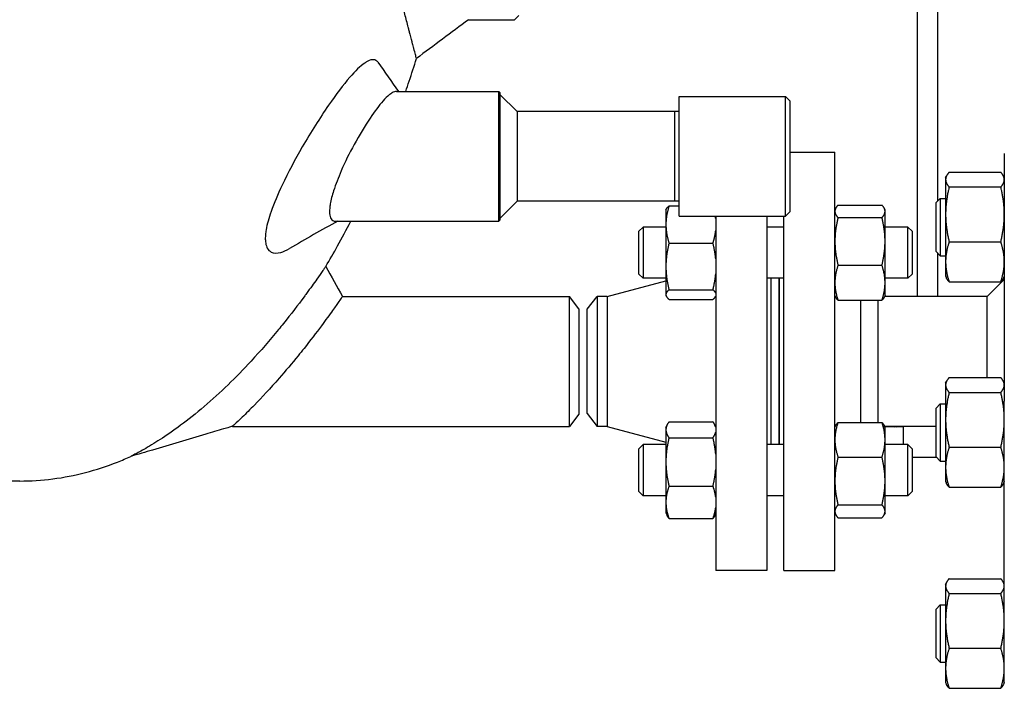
# Model space of a CAD drawing. Header units: inches. Extents: x 18 to 846, y -67 to 561.
# Tile 512 of 656: x 545 to 559, y 90 to 100. Entities that reach past the tile are written whole.
import ezdxf

# ---------------------------------------------------------------- set-up
doc = ezdxf.new("R2010")
doc.units = ezdxf.units.IN
doc.header["$LTSCALE"] = 24
doc.header["$MEASUREMENT"] = 0
doc.layers.add('Visible (ANSI)', color=7, linetype='Continuous', lineweight=30)

msp = doc.modelspace()

# ---------------------------------------------------------------- linework, layer by layer
at = {"layer": 'Visible (ANSI)'}
for p, q in [((557.94343, 107.72804), (557.94343, 95.68037)), ((558.24343, 97.07861), (558.24343, 107.72804)), ((552.1102, 99.79286), (552.0477, 99.73036)), ((551.37504, 99.73036), (552.0477, 99.73036)), ((550.31782, 98.68036), (551.81904, 98.68036)), ((551.81904, 96.78036), (551.81904, 98.68036)), ((551.83466, 98.66474), (551.81904, 98.68036)), ((551.83466, 98.66474), (551.83466, 96.79599)), ((552.08466, 98.38786), (551.83466, 98.63786)), ((554.45966, 96.85536), (554.45966, 98.60536)), ((554.45966, 98.60536), (556.01716, 98.60536)), ((556.01716, 96.85536), (556.01716, 98.60536)), ((556.07966, 98.54286), (556.01716, 98.60536)), ((556.07966, 98.54286), (556.07966, 96.91786)), ((554.39716, 98.38786), (552.08466, 98.38786)), ((552.08466, 98.38786), (552.08466, 97.07286)), ((554.39716, 97.07286), (554.39716, 98.38786)), ((554.45966, 98.38623), (554.39716, 98.38786)), ((556.07966, 97.79036), (556.73843, 97.79036)), ((556.73843, 91.67036), (556.73843, 97.79036)), ((559.21843, 97.77072), (559.21843, 97.77485)), ((559.21843, 97.77072), (559.21843, 94.15033)), ((558.4113, 97.49806), (559.16656, 97.49806)), ((558.35943, 97.41512), (558.37126, 97.44049)), ((558.35943, 97.41512), (558.35943, 97.39062)), ((558.35943, 97.39062), (558.35943, 96.88221)), ((559.21843, 97.41512), (559.2066, 97.44049)), ((558.4113, 97.28318), (559.16656, 97.28318)), ((552.08466, 97.07286), (551.83466, 96.82286)), ((554.39716, 97.07286), (552.08466, 97.07286)), ((554.45966, 97.0745), (554.39716, 97.07286)), ((556.78352, 97.01741), (557.42734, 97.01741)), ((558.21843, 97.05362), (558.28093, 97.11612)), ((558.21843, 96.33862), (558.21843, 97.05362)), ((558.28093, 97.11612), (558.28093, 96.27612)), ((558.28093, 97.11612), (558.35943, 97.11612)), ((554.26443, 96.94635), (554.27008, 96.95847)), ((554.26443, 96.94635), (554.26443, 96.73297)), ((554.30952, 97.00451), (554.45966, 97.00451)), ((556.07966, 96.91786), (556.01716, 96.85536)), ((556.73843, 96.94635), (556.74827, 96.96746)), ((557.47243, 96.94635), (557.46259, 96.96746)), ((557.47243, 96.92594), (557.47243, 96.94635)), ((557.47243, 96.48645), (557.47243, 96.92594)), ((558.35943, 96.88221), (558.35943, 96.18771)), ((549.42887, 96.78036), (551.81904, 96.78036)), ((551.83466, 96.79599), (551.81904, 96.78036)), ((554.26443, 96.73297), (554.26443, 96.11985)), ((554.45966, 96.85536), (556.01716, 96.85536)), ((554.99343, 96.85536), (554.99343, 91.67036)), ((555.74343, 96.85536), (555.74343, 91.67036)), ((555.98843, 91.67036), (555.98843, 96.85536)), ((556.78352, 96.83447), (557.42734, 96.83447)), ((553.86843, 96.63385), (553.93093, 96.69635)), ((553.86843, 96.00885), (553.86843, 96.63385)), ((553.93093, 96.69635), (553.93093, 95.94635)), ((554.26443, 96.69635), (553.93093, 96.69635)), ((555.98843, 96.69635), (555.74343, 96.69635)), ((557.80593, 96.69635), (557.47243, 96.69635)), ((557.80593, 95.94635), (557.80593, 96.69635)), ((557.86843, 96.63385), (557.80593, 96.69635)), ((557.86843, 96.63385), (557.86843, 96.00885)), ((554.30952, 96.46143), (554.95334, 96.46143)), ((557.47243, 95.88186), (557.47243, 96.48645)), ((558.4113, 96.48124), (559.16656, 96.48124)), ((558.21843, 96.33862), (558.28093, 96.27612)), ((558.24343, 95.68037), (558.24343, 96.31362)), ((558.28093, 96.27612), (558.35943, 96.27612)), ((558.35943, 96.18771), (558.35943, 95.97712)), ((553.86843, 96.00885), (553.93093, 95.94635)), ((554.26443, 96.11985), (554.26443, 95.70824)), ((556.78352, 96.13842), (557.42734, 96.13842)), ((557.86843, 96.00885), (557.80593, 95.94635)), ((553.40565, 95.68036), (554.26443, 95.91023)), ((554.26443, 95.94635), (553.93093, 95.94635)), ((555.98843, 95.94635), (555.74343, 95.94635)), ((555.80343, 93.51437), (555.80343, 95.94635)), ((555.92343, 93.51437), (555.92343, 95.94635)), ((555.92843, 93.51437), (555.92843, 95.94635)), ((557.80593, 95.94635), (557.47243, 95.94635)), ((557.47243, 95.69635), (557.47243, 95.88186)), ((558.35943, 95.97712), (558.37126, 95.95176)), ((558.4113, 95.89418), (559.16656, 95.89418)), ((558.96843, 95.68036), (559.21843, 95.93036)), ((559.21843, 95.97712), (559.2066, 95.95176)), ((554.30952, 95.77828), (554.95334, 95.77828)), ((549.52828, 95.68036), (552.85031, 95.68036)), ((552.85031, 93.78036), (552.85031, 95.68036)), ((552.98843, 95.50036), (552.85031, 95.68036)), ((553.11343, 95.49286), (553.2573, 95.68036)), ((553.40565, 95.68036), (553.2573, 95.68036)), ((553.2573, 95.68036), (553.2573, 93.78036)), ((553.40565, 95.68036), (553.40565, 93.78036)), ((554.26443, 95.70824), (554.26443, 95.69635)), ((554.26443, 95.69635), (554.27008, 95.68424)), ((554.30952, 95.6382), (554.95334, 95.6382)), ((554.99343, 95.68563), (554.99278, 95.68424)), ((556.73843, 95.69635), (556.74827, 95.67525)), ((556.78352, 95.6253), (557.42734, 95.6253)), ((557.11843, 93.83749), (557.11843, 95.6253)), ((557.36843, 95.6253), (557.36843, 94.47068)), ((557.47243, 95.69635), (557.46259, 95.67525)), ((558.96843, 95.68036), (557.46497, 95.68036)), ((558.96843, 94.49286), (558.96843, 95.68036)), ((552.98843, 95.50036), (552.98843, 93.96036)), ((553.11343, 93.96786), (553.11343, 95.49286)), ((557.36843, 94.47068), (557.36843, 93.83749)), ((558.35943, 94.40992), (558.37126, 94.43528)), ((558.4113, 94.49286), (559.16656, 94.49286)), ((559.21843, 94.40992), (559.2066, 94.43528)), ((558.35943, 94.40992), (558.35943, 94.38542)), ((558.35943, 94.38542), (558.35943, 93.87701)), ((558.4113, 94.27798), (559.16656, 94.27798)), ((559.21843, 93.35245), (559.21843, 94.15033)), ((558.21843, 94.04842), (558.28093, 94.11092)), ((558.21843, 93.33342), (558.21843, 94.04842)), ((558.28093, 94.11092), (558.28093, 93.27092)), ((558.28093, 94.11092), (558.35943, 94.11092)), ((552.98843, 93.96036), (552.85031, 93.78036)), ((553.11343, 93.96786), (553.2573, 93.78036)), ((554.30952, 93.84734), (554.95334, 93.84734)), ((558.35943, 93.87701), (558.35943, 93.18251)), ((547.91954, 93.78036), (552.85031, 93.78036)), ((553.40565, 93.78036), (553.2573, 93.78036)), ((553.40565, 93.78036), (554.26443, 93.5505)), ((554.26443, 93.76437), (554.28087, 93.79963)), ((554.26443, 93.76437), (554.26443, 93.731)), ((554.26443, 93.731), (554.26443, 93.26068)), ((554.99343, 93.7751), (554.98199, 93.79963)), ((556.73843, 93.76437), (556.74916, 93.78739)), ((556.78352, 93.83749), (557.42734, 93.83749)), ((557.47243, 93.76437), (557.4617, 93.78739)), ((558.21843, 93.78036), (557.46497, 93.78036)), ((557.46843, 93.78036), (557.46843, 93.77795)), ((557.46843, 93.77795), (557.59969, 93.77795)), ((557.47243, 93.58375), (557.47243, 93.76437)), ((557.64343, 93.77425), (557.61643, 93.77425)), ((557.66017, 93.77795), (557.74343, 93.77795)), ((557.74343, 93.51437), (557.74343, 93.78036)), ((554.30952, 93.61466), (554.95334, 93.61466)), ((557.47243, 92.98095), (557.47243, 93.58375)), ((553.86843, 93.45187), (553.93093, 93.51437)), ((553.86843, 92.82687), (553.86843, 93.45187)), ((553.93093, 93.51437), (553.93093, 92.76437)), ((554.26443, 93.51437), (553.93093, 93.51437)), ((555.98843, 93.51437), (555.74343, 93.51437)), ((557.80593, 93.51437), (557.47243, 93.51437)), ((557.80593, 92.76437), (557.80593, 93.51437)), ((557.86843, 93.45187), (557.80593, 93.51437)), ((557.86843, 93.45187), (557.86843, 92.82687)), ((558.4113, 93.47604), (559.16656, 93.47604)), ((556.78352, 93.33), (557.42734, 93.33)), ((558.22889, 93.32295), (557.86843, 93.32295)), ((558.21843, 93.33342), (558.28093, 93.27092)), ((558.28093, 93.27092), (558.35943, 93.27092)), ((559.21843, 90.36752), (559.21843, 93.35245)), ((554.26443, 93.26068), (554.26443, 92.66906)), ((558.35943, 93.18251), (558.35943, 92.97192)), ((544.80343, 92.98036), (543.36358, 92.98036)), ((557.47243, 92.53657), (557.47243, 92.98095)), ((554.30952, 92.9067), (554.95334, 92.9067)), ((558.35943, 92.97192), (558.37126, 92.94655)), ((558.4113, 92.88898), (559.16656, 92.88898)), ((559.21843, 92.97192), (559.2066, 92.94655)), ((553.86843, 92.82687), (553.93093, 92.76437)), ((554.26443, 92.76437), (553.93093, 92.76437)), ((555.98843, 92.76437), (555.74343, 92.76437)), ((557.80593, 92.76437), (557.47243, 92.76437)), ((557.86843, 92.82687), (557.80593, 92.76437)), ((554.26443, 92.66906), (554.26443, 92.51437)), ((556.78352, 92.63189), (557.42734, 92.63189)), ((554.26443, 92.51437), (554.28087, 92.47912)), ((554.30952, 92.43141), (554.95334, 92.43141)), ((554.99343, 92.50365), (554.98199, 92.47912)), ((556.73843, 92.51437), (556.74916, 92.49136)), ((556.78352, 92.44126), (557.42734, 92.44126)), ((557.47243, 92.51437), (557.4617, 92.49136)), ((557.47243, 92.51437), (557.47243, 92.53657)), ((555.74343, 91.67036), (554.99343, 91.67036)), ((555.98843, 91.67036), (556.73843, 91.67036)), ((558.4113, 91.55129), (559.16656, 91.55129)), ((558.35943, 91.46835), (558.37126, 91.49372)), ((558.35943, 91.46835), (558.35943, 91.44385)), ((558.35943, 91.44385), (558.35943, 90.93544)), ((559.21843, 91.46835), (559.2066, 91.49372)), ((558.4113, 91.33641), (559.16656, 91.33641)), ((558.21843, 91.10685), (558.28093, 91.16935)), ((558.21843, 90.39185), (558.21843, 91.10685)), ((558.28093, 91.16935), (558.28093, 90.32935)), ((558.28093, 91.16935), (558.35943, 91.16935)), ((558.35943, 90.93544), (558.35943, 90.24094)), ((558.4113, 90.53447), (559.16656, 90.53447)), ((558.21843, 90.39185), (558.28093, 90.32935)), ((558.28093, 90.32935), (558.35943, 90.32935)), ((558.35943, 90.24094), (558.35943, 90.03035)), ((559.21843, 90.13143), (559.21843, 90.36752)), ((559.21843, 90.03035), (559.21843, 90.13143)), ((558.35943, 90.03035), (558.37126, 90.00499)), ((559.21843, 90.03035), (559.2066, 90.00499)), ((558.4113, 89.94741), (559.16656, 89.94741))]:
    msp.add_line(p, q, dxfattribs=at)
for centre, start_param, end_param in [((557.61643, 93.79848), 0.84455714, 1.57079633), ((557.64343, 93.79848), 1.57079633, 2.29703552)]:
    msp.add_ellipse(centre, major_axis=(-0.0315, 0), ratio=0.76910298, start_param=start_param, end_param=end_param, dxfattribs=at)
for points, knots in [([(550.61239, 99.16307), (550.61239, 99.16307), (550.61238, 99.16312), (550.61235, 99.16321), (550.61232, 99.16334), (550.61226, 99.16356), (550.61218, 99.16386), (550.61218, 99.16387), (550.61218, 99.16388), (550.61217, 99.16389), (550.61146, 99.16654), (550.60901, 99.17565), (550.60482, 99.19127), (550.60474, 99.19158), (550.60466, 99.19189), (550.60457, 99.1922), (550.60248, 99.19999), (550.59998, 99.20935), (550.59705, 99.22027), (550.59689, 99.2209), (550.59672, 99.22153), (550.59654, 99.22217), (550.59054, 99.24459), (550.58285, 99.27339), (550.57351, 99.30853), (550.57307, 99.31017), (550.57263, 99.31183), (550.57218, 99.3135), (550.57075, 99.3189), (550.56928, 99.32444), (550.56777, 99.33012), (550.5646, 99.34203), (550.56127, 99.3546), (550.55777, 99.36782), (550.55716, 99.37012), (550.55655, 99.37244), (550.55593, 99.37478), (550.54505, 99.41587), (550.53261, 99.46308), (550.51864, 99.51642), (550.5176, 99.52037), (550.51656, 99.52435), (550.51551, 99.52836), (550.51104, 99.54545), (550.50641, 99.56316), (550.50164, 99.58147), (550.49957, 99.5894), (550.49748, 99.59745), (550.49535, 99.60561), (550.49407, 99.61055), (550.49278, 99.61552), (550.49147, 99.62054), (550.47624, 99.67915), (550.45964, 99.74342), (550.44176, 99.81326), (550.44143, 99.81457), (550.44109, 99.81589), (550.44076, 99.8172), (550.43922, 99.8232), (550.43767, 99.82925), (550.43612, 99.83534), (550.4282, 99.86631), (550.42002, 99.89842), (550.41159, 99.93169), (550.4094, 99.94032), (550.40719, 99.94903), (550.40497, 99.95782), (550.39896, 99.98158), (550.39282, 100.00591), (550.38656, 100.0308), (550.38528, 100.03589), (550.38399, 100.041), (550.38271, 100.04613), (550.36952, 100.09863), (550.3558, 100.15358), (550.34158, 100.21095), (550.33871, 100.22253), (550.33582, 100.23421), (550.33291, 100.24599), (550.32274, 100.28719), (550.31232, 100.32958), (550.30167, 100.37316), (550.29843, 100.38644), (550.29516, 100.39984), (550.29187, 100.41334), (550.28267, 100.45116), (550.2733, 100.48983), (550.26378, 100.52933), (550.25753, 100.55526), (550.25122, 100.58154), (550.24485, 100.60818), (550.23536, 100.64787), (550.22569, 100.68849), (550.21586, 100.73005), (550.21178, 100.74729), (550.20768, 100.76469), (550.20354, 100.78226), (550.19258, 100.82886), (550.18142, 100.87658), (550.17008, 100.92541), (550.16563, 100.94461), (550.16114, 100.96397), (550.15664, 100.98351), (550.14437, 101.03664), (550.13192, 101.09102), (550.1193, 101.14662), (550.10436, 101.21241), (550.08918, 101.27991), (550.07381, 101.34905), (550.06869, 101.37209), (550.06354, 101.39532), (550.05838, 101.41873), (550.04696, 101.47045), (550.03545, 101.52305), (550.02387, 101.57645), (550.01843, 101.60155), (550.01296, 101.62684), (550.00749, 101.6523), (550.00544, 101.66183), (550.00339, 101.67138), (550.00134, 101.68096), (550.00066, 101.6841), (549.99999, 101.68724), (549.99932, 101.69039), (549.99086, 101.72986), (549.98235, 101.76991), (549.97377, 101.81051), (549.95656, 101.89201), (549.93912, 101.97576), (549.92153, 102.06162), (549.91553, 102.09092), (549.90951, 102.12046), (549.90347, 102.15024), (549.89214, 102.20615), (549.88076, 102.26291), (549.86934, 102.32048), (549.86684, 102.33311), (549.86433, 102.34578), (549.86182, 102.35849), (549.85818, 102.37694), (549.85454, 102.39547), (549.8509, 102.41408), (549.83046, 102.51844), (549.80996, 102.6253), (549.78951, 102.73438), (549.7833, 102.76753), (549.77709, 102.80089), (549.7709, 102.83445), (549.768, 102.85015), (549.7651, 102.86589), (549.7622, 102.88167), (549.75599, 102.91557), (549.74978, 102.94966), (549.74359, 102.98393), (549.73745, 103.01794), (549.73132, 103.05214), (549.72521, 103.08651), (549.71952, 103.11851), (549.71382, 103.15077), (549.70813, 103.18327), (549.70195, 103.21857), (549.69577, 103.25416), (549.68959, 103.29004), (549.68682, 103.30615), (549.68405, 103.32231), (549.68128, 103.33853), (549.67517, 103.37427), (549.66908, 103.41029), (549.663, 103.44655), (549.65832, 103.47441), (549.65366, 103.50241), (549.64901, 103.53054), (549.64205, 103.57266), (549.63511, 103.61508), (549.6282, 103.6578), (549.6224, 103.6937), (549.61662, 103.72981), (549.61086, 103.76611), (549.60797, 103.78436), (549.60509, 103.80266), (549.60221, 103.821), (549.59659, 103.85683), (549.59099, 103.89283), (549.58543, 103.92901), (549.57911, 103.97011), (549.57284, 104.01143), (549.56661, 104.05295), (549.56161, 104.08627), (549.55664, 104.11972), (549.5517, 104.15329), (549.54646, 104.18893), (549.54126, 104.22472), (549.53609, 104.26063), (549.53314, 104.28117), (549.5302, 104.30176), (549.52727, 104.32238), (549.52223, 104.35786), (549.51724, 104.39345), (549.51229, 104.42916), (549.50142, 104.50752), (549.49077, 104.58641), (549.48035, 104.66574), (549.47574, 104.7008), (549.47118, 104.73594), (549.46667, 104.77116), (549.46595, 104.77678), (549.46524, 104.7824), (549.46452, 104.78802), (549.46234, 104.80515), (549.46016, 104.82232), (549.45799, 104.83954), (549.45361, 104.87431), (549.44927, 104.90928), (549.44496, 104.94442), (549.43486, 105.02686), (549.42495, 105.1103), (549.41529, 105.19464), (549.41387, 105.20704), (549.41246, 105.21947), (549.41105, 105.23191), (549.40867, 105.25285), (549.40632, 105.27384), (549.40397, 105.29488), (549.40098, 105.3218), (549.39801, 105.3488), (549.39507, 105.37585), (549.3916, 105.40777), (549.38817, 105.43977), (549.38479, 105.47184), (549.36894, 105.62212), (549.35404, 105.77393), (549.34025, 105.92655), (549.3378, 105.9537), (549.33538, 105.98087), (549.333, 106.00806), (549.31371, 106.22827), (549.29679, 106.44987), (549.28251, 106.67057), (549.28122, 106.69051), (549.27995, 106.71044), (549.27871, 106.73036)], [0.46298889, 0.46298889, 0.46298889, 0.46298889, 0.464113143, 0.464113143, 0.464113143, 0.465613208, 0.465613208, 0.465613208, 0.465654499, 0.465654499, 0.465654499, 0.478602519, 0.478602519, 0.478602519, 0.478855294, 0.478855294, 0.478855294, 0.485209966, 0.485209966, 0.485209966, 0.485576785, 0.485576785, 0.485576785, 0.498408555, 0.498408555, 0.498408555, 0.499008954, 0.499008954, 0.499008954, 0.50094645, 0.50094645, 0.50094645, 0.505007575, 0.505007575, 0.505007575, 0.505714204, 0.505714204, 0.505714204, 0.518120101, 0.518120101, 0.518120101, 0.519037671, 0.519037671, 0.519037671, 0.522947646, 0.522947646, 0.522947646, 0.52464227, 0.52464227, 0.52464227, 0.52566643, 0.52566643, 0.52566643, 0.537633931, 0.537633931, 0.537633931, 0.537858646, 0.537858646, 0.537858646, 0.538884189, 0.538884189, 0.538884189, 0.544096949, 0.544096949, 0.544096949, 0.545450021, 0.545450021, 0.545450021, 0.549108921, 0.549108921, 0.549108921, 0.549856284, 0.549856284, 0.549856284, 0.557503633, 0.557503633, 0.557503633, 0.559047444, 0.559047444, 0.559047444, 0.564448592, 0.564448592, 0.564448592, 0.566095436, 0.566095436, 0.566095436, 0.570707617, 0.570707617, 0.570707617, 0.573735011, 0.573735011, 0.573735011, 0.578244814, 0.578244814, 0.578244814, 0.580115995, 0.580115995, 0.580115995, 0.585081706, 0.585081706, 0.585081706, 0.587033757, 0.587033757, 0.587033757, 0.59234267, 0.59234267, 0.59234267, 0.598624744, 0.598624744, 0.598624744, 0.600718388, 0.600718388, 0.600718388, 0.605344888, 0.605344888, 0.605344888, 0.607520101, 0.607520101, 0.607520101, 0.608334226, 0.608334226, 0.608334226, 0.608601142, 0.608601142, 0.608601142, 0.611951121, 0.611951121, 0.611951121, 0.618675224, 0.618675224, 0.618675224, 0.620969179, 0.620969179, 0.620969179, 0.625275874, 0.625275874, 0.625275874, 0.626220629, 0.626220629, 0.626220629, 0.627592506, 0.627592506, 0.627592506, 0.635284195, 0.635284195, 0.635284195, 0.637621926, 0.637621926, 0.637621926, 0.638715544, 0.638715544, 0.638715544, 0.641064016, 0.641064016, 0.641064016, 0.643394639, 0.643394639, 0.643394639, 0.645564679, 0.645564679, 0.645564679, 0.647920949, 0.647920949, 0.647920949, 0.648978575, 0.648978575, 0.648978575, 0.651308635, 0.651308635, 0.651308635, 0.653098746, 0.653098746, 0.653098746, 0.655778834, 0.655778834, 0.655778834, 0.658031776, 0.658031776, 0.658031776, 0.659164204, 0.659164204, 0.659164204, 0.661376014, 0.661376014, 0.661376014, 0.663888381, 0.663888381, 0.663888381, 0.665904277, 0.665904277, 0.665904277, 0.668044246, 0.668044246, 0.668044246, 0.669268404, 0.669268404, 0.669268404, 0.671373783, 0.671373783, 0.671373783, 0.675994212, 0.675994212, 0.675994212, 0.678036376, 0.678036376, 0.678036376, 0.678362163, 0.678362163, 0.678362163, 0.679354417, 0.679354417, 0.679354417, 0.681358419, 0.681358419, 0.681358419, 0.686058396, 0.686058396, 0.686058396, 0.686749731, 0.686749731, 0.686749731, 0.687912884, 0.687912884, 0.687912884, 0.689400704, 0.689400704, 0.689400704, 0.691156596, 0.691156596, 0.691156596, 0.699384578, 0.699384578, 0.699384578, 0.70084809, 0.70084809, 0.70084809, 0.712699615, 0.712699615, 0.712699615, 0.713770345, 0.713770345, 0.713770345, 0.713770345]), ([(549.89226, 99.11939), (549.88002, 99.1127), (549.86729, 99.10478), (549.79012, 99.05146), (549.71629, 98.97991), (549.53925, 98.77666), (549.43408, 98.63708), (549.19826, 98.2945), (549.06667, 98.08545), (548.83492, 97.68417), (548.73282, 97.49385), (548.58171, 97.17501), (548.52609, 97.04428), (548.45016, 96.8264), (548.42542, 96.7371), (548.40718, 96.63144), (548.40388, 96.60623), (548.40062, 96.56752), (548.39988, 96.55321), (548.39943, 96.52688), (548.39964, 96.51477), (548.40112, 96.48809), (548.40267, 96.47388), (548.40968, 96.43253), (548.41755, 96.40854), (548.44257, 96.36211), (548.46181, 96.34297), (548.52339, 96.31106), (548.57222, 96.31019), (548.66617, 96.33653), (548.7077, 96.35515), (548.75134, 96.38078)], [0.86335203, 0.86335203, 0.86335203, 0.86335203, 1.14491927, 1.14491927, 2.51064076, 2.51064076, 4.14557022, 4.14557022, 6.05940486, 6.05940486, 7.6794995, 7.6794995, 8.85307641, 8.85307641, 9.78494384, 9.78494384, 10.09656497, 10.09656497, 10.29056056, 10.29056056, 10.46838299, 10.46838299, 10.69928088, 10.69928088, 11.18444846, 11.18444846, 11.82805016, 11.82805016, 12.87879798, 12.87879798, 13.60570538, 13.60570538, 13.60570538, 13.60570538]), ([(550.01841, 99.13549), (550.00987, 99.14032), (550.00056, 99.14344), (549.9905, 99.14487), (549.96282, 99.14881), (549.92982, 99.1399), (549.89226, 99.11939)], [24.16231234, 24.16231234, 24.16231234, 24.16231234, 24.47569364, 24.47569364, 24.47569364, 25.33904567, 25.33904567, 25.33904567, 25.33904567]), ([(550.45425, 98.68036), (550.47135, 98.73004), (550.48827, 98.77995), (550.54171, 98.94003), (550.57751, 99.05104), (550.61239, 99.16307)], [7.2509366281, 7.2509366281, 7.2509366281, 7.2509366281, 7.265335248, 7.265335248, 7.2969242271, 7.2969242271, 7.2969242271, 7.2969242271]), ([(550.21329, 98.62955), (550.18527, 98.60686), (550.15486, 98.57708), (550.06355, 98.47547), (549.99896, 98.38994), (549.8549, 98.17593), (549.77503, 98.04326), (549.63103, 97.77772), (549.56629, 97.64679), (549.46665, 97.41761), (549.42868, 97.31931), (549.3773, 97.15776), (549.36056, 97.09264), (549.34646, 97.01109), (549.34351, 96.98875), (549.34057, 96.95375), (549.33994, 96.94032), (549.33977, 96.91527), (549.34021, 96.90364), (549.34252, 96.8777), (549.34485, 96.86411), (549.35578, 96.82399), (549.36852, 96.80428), (549.39801, 96.7844), (549.41253, 96.78036), (549.42887, 96.78036)], [1.0627492, 1.0627492, 1.0627492, 1.0627492, 1.64036993, 1.64036993, 2.7000375, 2.7000375, 3.93144941, 3.93144941, 5.02521492, 5.02521492, 5.87605571, 5.87605571, 6.5285786, 6.5285786, 6.79569866, 6.79569866, 6.97668958, 6.97668958, 7.15283969, 7.15283969, 7.39635371, 7.39635371, 7.95996463, 7.95996463, 8.36568138, 8.36568138, 8.36568138, 8.36568138]), ([(550.31782, 98.68037), (550.30009, 98.68037), (550.27951, 98.67339), (550.24286, 98.652), (550.22842, 98.64181), (550.21329, 98.62955)], [16.48877564, 16.48877564, 16.48877564, 16.48877564, 17.014598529, 17.014598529, 17.326531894, 17.326531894, 17.326531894, 17.326531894]), ([(549.28417, 96.12003), (549.34313, 96.21815), (549.40106, 96.31813), (549.5238, 96.53768), (549.58825, 96.65786), (549.6513, 96.78036)], [6.9772203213, 6.9772203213, 6.9772203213, 6.9772203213, 7.0128876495, 7.0128876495, 7.0541574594, 7.0541574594, 7.0541574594, 7.0541574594]), ([(549.28417, 96.12003), (549.28417, 96.12003), (549.2841, 96.11993), (549.28357, 96.11915), (549.28261, 96.11777), (549.27856, 96.11188), (549.27444, 96.1059), (549.262, 96.08787), (549.25304, 96.07492), (549.22002, 96.02739), (549.19003, 95.98444), (549.11057, 95.8725), (549.05953, 95.8015), (549.00157, 95.72285)], [25.28781271, 25.28781271, 25.28781271, 25.28781271, 25.36222984, 25.36222984, 25.57270578, 25.57270578, 25.92767405, 25.92767405, 26.35145729, 26.35145729, 27.19354897, 27.19354897, 28.15853636, 28.15853636, 28.15853636, 28.15853636]), ([(549.00157, 95.72285), (548.99057, 95.70793), (548.97933, 95.69273), (548.96784, 95.67729), (548.87846, 95.55702), (548.77574, 95.42302), (548.64042, 95.25497), (548.61628, 95.22528), (548.59179, 95.19547)], [28.15853636, 28.15853636, 28.15853636, 28.15853636, 28.34163803, 28.34163803, 28.34163803, 29.76699268, 29.76699268, 30.07064608, 30.07064608, 30.07064608, 30.07064608]), ([(549.52828, 95.68036), (549.52828, 95.68036), (549.52827, 95.68036), (549.52821, 95.68027), (549.52767, 95.67949), (549.52516, 95.67586), (549.52266, 95.67226), (549.51056, 95.65482), (549.49605, 95.63393), (549.45241, 95.57166), (549.42137, 95.52765), (549.33788, 95.41106), (549.28263, 95.33503), (549.22174, 95.25327)], [15.57288469, 15.57288469, 15.57288469, 15.57288469, 15.58267383, 15.58267383, 15.74583363, 15.74583363, 15.98165305, 15.98165305, 16.56102011, 16.56102011, 17.25470942, 17.25470942, 18.13336617, 18.13336617, 18.13336617, 18.13336617]), ([(548.59179, 95.19547), (548.46599, 95.04239), (548.33102, 94.88624), (547.97163, 94.49734), (547.73855, 94.2704), (547.26437, 93.86504), (547.03892, 93.70278), (546.7743, 93.53222), (546.69142, 93.48252), (546.56295, 93.40952), (546.51127, 93.38188), (546.45817, 93.35415), (546.44466, 93.34725), (546.4354, 93.34252), (546.43384, 93.34173), (546.43233, 93.34096), (546.43198, 93.34078), (546.43183, 93.34071), (546.43181, 93.3407), (546.43181, 93.3407)], [1.72900805, 1.72900805, 1.72900805, 1.72900805, 3.28877926, 3.28877926, 5.72878536, 5.72878536, 8.26886017, 8.26886017, 9.4658451, 9.4658451, 10.45038863, 10.45038863, 10.97715866, 10.97715866, 11.13610264, 11.13610264, 11.23205414, 11.23205414, 11.2579288, 11.2579288, 11.2579288, 11.2579288]), ([(549.22174, 95.25327), (549.14398, 95.14888), (549.0573, 95.03561), (548.93771, 94.88509), (548.90865, 94.84893), (548.87927, 94.81277)], [18.13336617, 18.13336617, 18.13336617, 18.13336617, 19.25536711, 19.25536711, 19.60797911, 19.60797911, 19.60797911, 19.60797911]), ([(548.87927, 94.81277), (548.78865, 94.70137), (548.69486, 94.59003), (548.47226, 94.33622), (548.34752, 94.20253), (548.17556, 94.02638), (548.11448, 93.96589), (548.01657, 93.87108), (547.97776, 93.83455), (547.93996, 93.79926), (547.93089, 93.79086), (547.92313, 93.78368), (547.92148, 93.78215), (547.91987, 93.78067), (547.91954, 93.78036), (547.91954, 93.78036)], [1.47461293, 1.47461293, 1.47461293, 1.47461293, 2.56156061, 2.56156061, 4.07193041, 4.07193041, 4.97837841, 4.97837841, 5.78855717, 5.78855717, 6.17561623, 6.17561623, 6.34088397, 6.34088397, 6.45343416, 6.45343416, 6.45343416, 6.45343416]), ([(547.91954, 93.78036), (547.91942, 93.78033), (547.91926, 93.78028), (547.91889, 93.78018), (547.91869, 93.78012), (547.91825, 93.77999), (547.918, 93.77991), (547.91731, 93.77971), (547.91686, 93.77958), (547.91534, 93.77914), (547.91427, 93.77882), (547.90998, 93.77757), (547.90676, 93.77662), (547.89391, 93.77285), (547.88426, 93.77003), (547.8457, 93.75871), (547.81677, 93.75021), (547.70107, 93.71618), (547.61431, 93.69056), (547.26735, 93.58788), (547.0073, 93.51039), (546.642, 93.40243), (546.53691, 93.37147), (546.43181, 93.3407)], [0, 0, 0, 0, 0.00200815, 0.00200815, 0.00382698, 0.00382698, 0.0058643, 0.0058643, 0.00944926, 0.00944926, 0.01797059, 0.01797059, 0.04350561, 0.04350561, 0.12009243, 0.12009243, 0.34985463, 0.34985463, 1.03917033, 1.03917033, 3.10701346, 3.10701346, 3.94177252, 3.94177252, 3.94177252, 3.94177252]), ([(544.80343, 92.98036), (544.96523, 92.98036), (545.12703, 92.99086), (545.44876, 93.03256), (545.60868, 93.06377), (545.92505, 93.14613), (546.08149, 93.19728), (546.30143, 93.28378), (546.36685, 93.3114), (546.43181, 93.3407)], [6.283185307, 6.283185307, 6.283185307, 6.283185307, 6.347905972, 6.347905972, 6.412626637, 6.412626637, 6.477347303, 6.477347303, 6.505000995, 6.505000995, 6.505000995, 6.505000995])]:
    msp.add_open_spline(points, degree=3, knots=knots, dxfattribs=at)
for points in [[(551.37504, 99.73036), (551.12083, 99.54126), (550.86661, 99.35217), (550.61239, 99.16307)], [(550.04786, 99.1078), (550.03939, 99.11998), (550.02955, 99.12919), (550.01841, 99.13549)], [(550.04786, 99.1078), (550.14745, 98.96457), (550.24723, 98.82211), (550.34706, 98.68036)], [(549.46245, 96.78036), (549.22148, 96.65567), (548.98488, 96.51791), (548.75135, 96.38077)], [(549.28417, 96.12003), (549.36553, 95.97347), (549.44692, 95.82693), (549.52828, 95.68036)]]:
    msp.add_open_spline(points, degree=3, dxfattribs=at)
for points, weights in [([(558.4113, 97.49806), (558.35943, 97.44049), (558.35943, 97.39062)], [1, 1.0379548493, 1]), ([(559.21843, 97.39062), (559.21843, 97.44049), (559.16656, 97.49806)], [1, 1.0379548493, 1]), ([(558.35943, 97.39062), (558.35943, 97.34076), (558.4113, 97.28318)], [1, 1.0379548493, 1]), ([(559.16656, 97.28318), (559.21843, 97.34076), (559.21843, 97.39062)], [1, 1.0379548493, 1]), ([(558.4113, 97.28318), (558.35943, 97.0683), (558.35943, 96.88221)], [1, 1.0379548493, 1]), ([(559.21843, 96.88221), (559.21843, 97.0683), (559.16656, 97.28318)], [1, 1.0379548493, 1]), ([(556.78352, 97.01741), (556.73843, 96.96839), (556.73843, 96.92594)], [1, 1.0379548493, 1]), ([(557.47243, 96.92594), (557.47243, 96.96839), (557.42734, 97.01741)], [1, 1.0379548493, 1]), ([(554.30952, 97.00451), (554.26443, 96.85899), (554.26443, 96.73297)], [1, 1.0379548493, 1]), ([(554.27008, 96.95847), (554.28014, 96.98006), (554.30952, 97.00451)], [1.0174265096, 1.0244025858, 1]), ([(556.73843, 96.92594), (556.73843, 96.88349), (556.78352, 96.83447)], [1, 1.0379548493, 1]), ([(557.42734, 96.83447), (557.47243, 96.88349), (557.47243, 96.92594)], [1, 1.0379548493, 1]), ([(558.35943, 96.88221), (558.35943, 96.69612), (558.4113, 96.48124)], [1, 1.0379548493, 1]), ([(559.16656, 96.48124), (559.21843, 96.69612), (559.21843, 96.88221)], [1, 1.0379548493, 1]), ([(554.26443, 96.73297), (554.26443, 96.60695), (554.30952, 96.46143)], [1, 1.0379548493, 1]), ([(554.99343, 96.82046), (554.99147, 96.83778), (554.98872, 96.85536)], [1.01693131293, 1.0185833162, 1.0189015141]), ([(556.78352, 96.83447), (556.73843, 96.64797), (556.73843, 96.48645)], [1, 1.0379548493, 1]), ([(557.47243, 96.48645), (557.47243, 96.64797), (557.42734, 96.83447)], [1, 1.0379548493, 1]), ([(554.95334, 96.46143), (554.98366, 96.55928), (554.99343, 96.64548)], [1, 1.02520879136, 1.01693131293]), ([(554.30952, 96.46143), (554.26443, 96.27838), (554.26443, 96.11985)], [1, 1.0379548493, 1]), ([(554.99343, 96.22991), (554.98366, 96.33834), (554.95334, 96.46143)], [1.01693131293, 1.02520879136, 1]), ([(556.73843, 96.48645), (556.73843, 96.32492), (556.78352, 96.13842)], [1, 1.0379548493, 1]), ([(557.42734, 96.13842), (557.47243, 96.32492), (557.47243, 96.48645)], [1, 1.0379548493, 1]), ([(558.4113, 96.48124), (558.35943, 96.32394), (558.35943, 96.18771)], [1, 1.0379548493, 1]), ([(559.21843, 96.18771), (559.21843, 96.32394), (559.16656, 96.48124)], [1, 1.0379548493, 1]), ([(558.35943, 96.18771), (558.35943, 96.05148), (558.4113, 95.89418)], [1, 1.0379548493, 1]), ([(559.16656, 95.89418), (559.21843, 96.05148), (559.21843, 96.18771)], [1, 1.0379548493, 1]), ([(554.26443, 96.11985), (554.26443, 95.96133), (554.30952, 95.77828)], [1, 1.0379548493, 1]), ([(554.95334, 95.77828), (554.98366, 95.90137), (554.99343, 96.00979)], [1, 1.02520879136, 1.01693131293]), ([(556.78352, 96.13842), (556.73843, 96.00093), (556.73843, 95.88186)], [1, 1.0379548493, 1]), ([(557.47243, 95.88186), (557.47243, 96.00093), (557.42734, 96.13842)], [1, 1.0379548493, 1]), ([(556.73843, 95.88186), (556.73843, 95.76279), (556.78352, 95.6253)], [1, 1.0379548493, 1]), ([(557.42734, 95.6253), (557.47243, 95.76279), (557.47243, 95.88186)], [1, 1.0379548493, 1]), ([(558.4113, 95.89418), (558.38395, 95.92454), (558.37126, 95.95176)], [1, 1.01965956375, 1.01895290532]), ([(559.2066, 95.95176), (559.19391, 95.92454), (559.16656, 95.89418)], [1.01895290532, 1.01965956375, 1]), ([(554.30952, 95.77828), (554.26443, 95.74074), (554.26443, 95.70824)], [1, 1.0379548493, 1]), ([(554.99343, 95.73081), (554.98366, 95.75304), (554.95334, 95.77828)], [1.01693131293, 1.02520879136, 1]), ([(554.26443, 95.70824), (554.26443, 95.67574), (554.30952, 95.6382)], [1, 1.0379548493, 1]), ([(554.95334, 95.6382), (554.98366, 95.66344), (554.99343, 95.68567)], [1, 1.02520879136, 1.01693131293]), ([(556.78352, 95.6253), (556.75927, 95.65166), (556.74827, 95.67525)], [1, 1.02005640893, 1.0189160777]), ([(557.46259, 95.67525), (557.45159, 95.65166), (557.42734, 95.6253)], [1.0189160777, 1.02005640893, 1]), ([(558.4113, 94.49286), (558.35943, 94.43528), (558.35943, 94.38542)], [1, 1.0379548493, 1]), ([(559.21843, 94.38542), (559.21843, 94.43528), (559.16656, 94.49286)], [1, 1.0379548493, 1]), ([(558.35943, 94.38542), (558.35943, 94.33556), (558.4113, 94.27798)], [1, 1.0379548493, 1]), ([(558.4113, 94.27798), (558.35943, 94.0631), (558.35943, 93.87701)], [1, 1.0379548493, 1]), ([(559.16656, 94.27798), (559.21843, 94.33556), (559.21843, 94.38542)], [1, 1.0379548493, 1]), ([(559.21843, 93.87701), (559.21843, 94.0631), (559.16656, 94.27798)], [1, 1.0379548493, 1]), ([(554.30952, 93.84734), (554.26443, 93.78499), (554.26443, 93.731)], [1, 1.0379548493, 1]), ([(554.99343, 93.76849), (554.98366, 93.80542), (554.95334, 93.84734)], [1.01693131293, 1.02520879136, 1]), ([(558.35943, 93.87701), (558.35943, 93.69092), (558.4113, 93.47604)], [1, 1.0379548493, 1]), ([(559.16656, 93.47604), (559.21843, 93.69092), (559.21843, 93.87701)], [1, 1.0379548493, 1]), ([(554.26443, 93.731), (554.26443, 93.67701), (554.30952, 93.61466)], [1, 1.0379548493, 1]), ([(556.78352, 93.83749), (556.73843, 93.70151), (556.73843, 93.58375)], [1, 1.0379548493, 1]), ([(556.74916, 93.78739), (556.76021, 93.81109), (556.78352, 93.83749)], [1.0189731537, 1.01926212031, 1]), ([(557.42734, 93.83749), (557.45064, 93.81109), (557.4617, 93.78739)], [1, 1.01926212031, 1.0189731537]), ([(557.47243, 93.58375), (557.47243, 93.70151), (557.42734, 93.83749)], [1, 1.0379548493, 1]), ([(554.30952, 93.61466), (554.26443, 93.42497), (554.26443, 93.26068)], [1, 1.0379548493, 1]), ([(554.95334, 93.61466), (554.98366, 93.65659), (554.99343, 93.69352)], [1, 1.02520879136, 1.01693131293]), ([(554.99343, 93.37474), (554.98366, 93.4871), (554.95334, 93.61466)], [1.01693131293, 1.02520879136, 1]), ([(556.73843, 93.58375), (556.73843, 93.46598), (556.78352, 93.33)], [1, 1.0379548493, 1]), ([(557.42734, 93.33), (557.47243, 93.46598), (557.47243, 93.58375)], [1, 1.0379548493, 1]), ([(558.4113, 93.47604), (558.35943, 93.31874), (558.35943, 93.18251)], [1, 1.0379548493, 1]), ([(559.21843, 93.18251), (559.21843, 93.31874), (559.16656, 93.47604)], [1, 1.0379548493, 1]), ([(556.78352, 93.33), (556.73843, 93.14294), (556.73843, 92.98095)], [1, 1.0379548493, 1]), ([(557.47243, 92.98095), (557.47243, 93.14294), (557.42734, 93.33)], [1, 1.0379548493, 1]), ([(554.26443, 93.26068), (554.26443, 93.0964), (554.30952, 92.9067)], [1, 1.0379548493, 1]), ([(554.95334, 92.9067), (554.98366, 93.03426), (554.99343, 93.14663)], [1, 1.02520879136, 1.01693131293]), ([(558.35943, 93.18251), (558.35943, 93.04628), (558.4113, 92.88898)], [1, 1.0379548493, 1]), ([(559.16656, 92.88898), (559.21843, 93.04628), (559.21843, 93.18251)], [1, 1.0379548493, 1]), ([(556.73843, 92.98095), (556.73843, 92.81895), (556.78352, 92.63189)], [1, 1.0379548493, 1]), ([(557.42734, 92.63189), (557.47243, 92.81895), (557.47243, 92.98095)], [1, 1.0379548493, 1]), ([(554.30952, 92.9067), (554.26443, 92.77935), (554.26443, 92.66906)], [1, 1.0379548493, 1]), ([(554.99343, 92.74563), (554.98366, 92.82106), (554.95334, 92.9067)], [1.01693131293, 1.02520879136, 1]), ([(558.4113, 92.88898), (558.38395, 92.91934), (558.37126, 92.94655)], [1, 1.01965956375, 1.01895290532]), ([(559.2066, 92.94655), (559.19391, 92.91934), (559.16656, 92.88898)], [1.01895290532, 1.01965956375, 1]), ([(554.26443, 92.66906), (554.26443, 92.55876), (554.30952, 92.43141)], [1, 1.0379548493, 1]), ([(554.95334, 92.43141), (554.98366, 92.51705), (554.99343, 92.59248)], [1, 1.02520879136, 1.01693131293]), ([(556.78352, 92.63189), (556.73843, 92.58081), (556.73843, 92.53657)], [1, 1.0379548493, 1]), ([(557.47243, 92.53657), (557.47243, 92.58081), (557.42734, 92.63189)], [1, 1.0379548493, 1]), ([(554.30952, 92.43141), (554.2915, 92.45633), (554.28087, 92.47912)], [1, 1.01482964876, 1.01807087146]), ([(554.98199, 92.47912), (554.97136, 92.45633), (554.95334, 92.43141)], [1.01807087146, 1.01482964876, 1]), ([(556.73843, 92.53657), (556.73843, 92.49234), (556.78352, 92.44126)], [1, 1.0379548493, 1]), ([(557.42734, 92.44126), (557.47243, 92.49234), (557.47243, 92.53657)], [1, 1.0379548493, 1]), ([(558.4113, 91.55129), (558.35943, 91.49372), (558.35943, 91.44385)], [1, 1.0379548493, 1]), ([(559.21843, 91.44385), (559.21843, 91.49372), (559.16656, 91.55129)], [1, 1.0379548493, 1]), ([(558.35943, 91.44385), (558.35943, 91.39399), (558.4113, 91.33641)], [1, 1.0379548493, 1]), ([(559.16656, 91.33641), (559.21843, 91.39399), (559.21843, 91.44385)], [1, 1.0379548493, 1]), ([(558.4113, 91.33641), (558.35943, 91.12154), (558.35943, 90.93544)], [1, 1.0379548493, 1]), ([(559.21843, 90.93544), (559.21843, 91.12154), (559.16656, 91.33641)], [1, 1.0379548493, 1]), ([(558.35943, 90.93544), (558.35943, 90.74935), (558.4113, 90.53447)], [1, 1.0379548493, 1]), ([(559.16656, 90.53447), (559.21843, 90.74935), (559.21843, 90.93544)], [1, 1.0379548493, 1]), ([(558.4113, 90.53447), (558.35943, 90.37717), (558.35943, 90.24094)], [1, 1.0379548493, 1]), ([(559.21843, 90.24094), (559.21843, 90.37717), (559.16656, 90.53447)], [1, 1.0379548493, 1]), ([(558.35943, 90.24094), (558.35943, 90.10472), (558.4113, 89.94741)], [1, 1.0379548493, 1]), ([(559.16656, 89.94741), (559.21843, 90.10472), (559.21843, 90.24094)], [1, 1.0379548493, 1]), ([(558.4113, 89.94741), (558.38395, 89.97777), (558.37126, 90.00499)], [1, 1.01965956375, 1.01895290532]), ([(559.2066, 90.00499), (559.19391, 89.97777), (559.16656, 89.94741)], [1.01895290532, 1.01965956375, 1])]:
    msp.add_rational_spline(points, weights, degree=2, dxfattribs=at)

doc.saveas('drawing.dxf')
